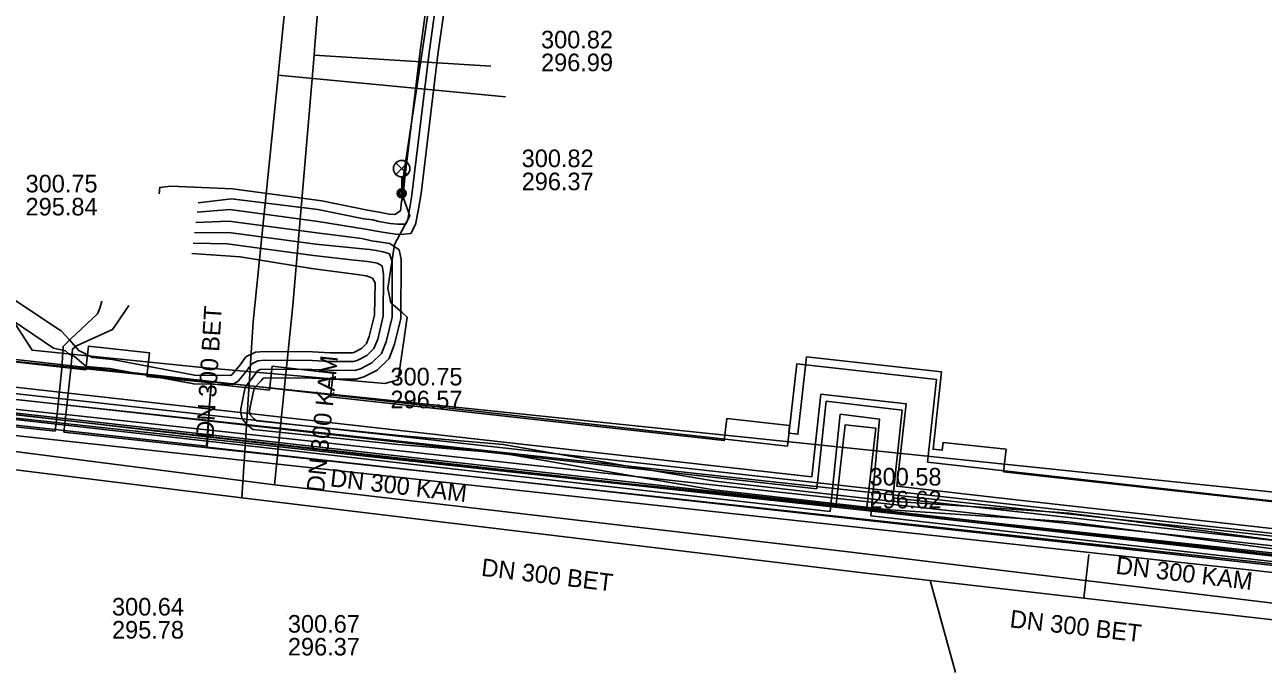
# Model space of a CAD drawing. Extents: x -595540 to -593988, y -1160850 to -1159202.
# Drawn here: x -594296.5 to -594240.2, y -1159535.3 to -1159505.7 of the extents above; entities that cross this region are included whole.
import ezdxf

# ---------------------------------------------------------------- set-up
doc = ezdxf.new("R2010")
doc.units = 0
for name, color, linetype in [('BVK-DESTOVA_popisy', 7, 'Continuous'), ('BVK-DESTOVA_trasa sítě', 7, 'Continuous'), ('BVK-SPLASKOVA_popisy', 7, 'Continuous'), ('BVK-SPLASKOVA_trasa sítě', 7, 'Continuous'), ('BVK-VODOVOD_trasa sítě', 7, 'Continuous'), ('BVK-VODOVOD_trasa zrušené sítě', 7, 'Continuous'), ('CETIN_kabel podzemní', 7, 'Continuous'), ('DESTOVA-NEPROVOZOVANA_popisy', 7, 'Continuous'), ('DESTOVA_trasa neprovozované sítě', 7, 'Continuous'), ('DSP-NN-TEPLARNY_kabel', 7, 'Continuous'), ('EON-NN_kabel', 7, 'Continuous'), ('EON-VN_kabel', 7, 'Continuous'), ('PODA_kabel optický', 7, 'Continuous'), ('QUANTCOM_kabel v kolektoru_kabelovodu', 7, 'Continuous'), ('SPLASKOVA_neprovozovaná  trasa sítě', 7, 'Continuous'), ('SPLASKOVA_popisy neprovozované sítě', 7, 'Continuous'), ('TEPLARNY-ELEKTRO_kabel', 7, 'Continuous'), ('TEPLARNY-HORKOVODY_trasa sítě', 7, 'Continuous'), ('TEPLARNY-HORKOVODY_trasa sítě obvodem', 7, 'Continuous'), ('TEPLARNY-TEPLOVODY_trasa sítě', 7, 'Continuous'), ('TSB_kabel VO', 7, 'Continuous'), ('TSB_kolektor', 7, 'Continuous'), ('TSB_lampy VO', 7, 'Continuous')]:
    doc.layers.add(name, color=color, linetype=linetype)

msp = doc.modelspace()

# ---------------------------------------------------------------- linework, layer by layer
at = {"layer": 'BVK-DESTOVA_popisy'}
for p, q in [((-594296.509, -1159513.451), (-594296.509, -1159513.451)), ((-594292.58, -1159532.702), (-594292.58, -1159532.702))]:
    msp.add_line(p, q, dxfattribs=at)
at = {"layer": 'BVK-DESTOVA_trasa sítě'}
for p, q in [((-594286.165, -1159519.218), (-594286.679, -1159527.23)), ((-594286.679, -1159527.23), (-594312.073, -1159524.085)), ((-594258.186, -1159530.671), (-594286.679, -1159527.23))]:
    msp.add_line(p, q, dxfattribs=at)
for points in [[(-594281.776, -1159475.846), (-594281.784, -1159475.929), (-594282.063, -1159478.715), (-594282.083, -1159478.914), (-594282.216, -1159480.256), (-594285.026, -1159507.996), (-594285.027, -1159508.006), (-594285.029, -1159508.026), (-594286.165, -1159519.218)], [(-594230.842, -1159533.797), (-594231.857, -1159533.681), (-594248.4, -1159531.79), (-594255.384, -1159530.991), (-594258.186, -1159530.671)]]:
    msp.add_lwpolyline(points, dxfattribs=at)
at = {"layer": 'BVK-SPLASKOVA_popisy'}
for p, q in [((-594279.919, -1159521.309), (-594279.919, -1159521.309)), ((-594258.14, -1159525.863), (-594258.14, -1159525.863)), ((-594284.584, -1159532.556), (-594284.584, -1159532.556))]:
    msp.add_line(p, q, dxfattribs=at)
at = {"layer": 'BVK-SPLASKOVA_trasa sítě'}
for p, q in [((-594284.352, -1159518.479), (-594285.189, -1159526.631)), ((-594285.189, -1159526.631), (-594312.761, -1159523.079)), ((-594259.239, -1159529.669), (-594285.189, -1159526.631))]:
    msp.add_line(p, q, dxfattribs=at)
for points in [[(-594280.832, -1159476.481), (-594280.938, -1159477.802), (-594281.08, -1159479.577), (-594283.354, -1159506.611), (-594283.393, -1159507.081), (-594284.352, -1159518.479)], [(-594229.808, -1159533.231), (-594233.318, -1159532.806), (-594233.53, -1159532.78), (-594259.239, -1159529.669)]]:
    msp.add_lwpolyline(points, dxfattribs=at)
at = {"layer": 'BVK-VODOVOD_trasa sítě'}
msp.add_lwpolyline([(-594302.4, -1159522.81), (-594296.47, -1159523.5), (-594290.52, -1159524.19), (-594284.68, -1159524.85), (-594278.73, -1159525.53), (-594272.79, -1159526.21), (-594266.86, -1159526.81), (-594260.9, -1159527.45), (-594254.95, -1159528.1), (-594248.99, -1159528.74), (-594243.05, -1159529.38), (-594237.1, -1159530.03), (-594231.16, -1159530.67), (-594225.22, -1159531.33), (-594219.26, -1159532.01), (-594216.92, -1159532.28), (-594216.45, -1159532.33)], dxfattribs=at)
at = {"layer": 'BVK-VODOVOD_trasa zrušené sítě'}
msp.add_lwpolyline([(-594347.629, -1159819.215), (-594346.1, -1159803.89), (-594345.04, -1159794.61), (-594342.76, -1159774.51), (-594340.19, -1159751.45), (-594338.17, -1159733.81), (-594334.56, -1159701.77), (-594329.85, -1159660.08), (-594328.73, -1159650.15), (-594326.58, -1159630.34), (-594325.87, -1159618.82), (-594325.758, -1159617.948), (-594323.09, -1159600.08), (-594317.76, -1159552.89), (-594316.59, -1159542.87), (-594314.69, -1159525.89), (-594314.19, -1159521.43), (-594261.93, -1159527.3), (-594216.01, -1159532.5)], dxfattribs=at)
at = {"layer": 'CETIN_kabel podzemní'}
msp.add_lwpolyline([(-594212.66, -1159514.35), (-594214.51, -1159529.59), (-594314.03, -1159519.24), (-594317.22, -1159546.46)], dxfattribs=at)
at = {"layer": 'DESTOVA-NEPROVOZOVANA_popisy'}
msp.add_line((-594273.955, -1159513.228), (-594273.955, -1159513.228), dxfattribs=at)
at = {"layer": 'DESTOVA_trasa neprovozované sítě'}
for p, q in [((-594274.686, -1159508.983), (-594285.026, -1159507.996)), ((-594248.173, -1159529.803), (-594248.4, -1159531.79)), ((-594254.24, -1159535.17), (-594255.384, -1159530.991))]:
    msp.add_line(p, q, dxfattribs=at)
at = {"layer": 'DSP-NN-TEPLARNY_kabel'}
msp.add_lwpolyline([(-594351.131, -1159800.414), (-594346.001, -1159801.029), (-594338.675, -1159739.632), (-594345.151, -1159738.897), (-594344.967, -1159737.331), (-594338.491, -1159738.055), (-594328.306, -1159647.508), (-594332.48, -1159647.023), (-594332.307, -1159645.441), (-594328.14, -1159645.926), (-594322.233, -1159593.421), (-594326.443, -1159592.916), (-594326.275, -1159591.32), (-594322.047, -1159591.823), (-594314.168, -1159521.714), (-594259.932, -1159527.844), (-594259.473, -1159523.419), (-594257.682, -1159523.645), (-594258.077, -1159528.038), (-594214.663, -1159532.983), (-594212.767, -1159514.246), (-594218.201, -1159513.533)], dxfattribs=at)
at = {"layer": 'EON-NN_kabel'}
for points in [[(-594275.288, -1159474.979), (-594275.31, -1159476.218), (-594275.629, -1159480.667), (-594276.215, -1159487.987), (-594276.52, -1159489.112), (-594276.572, -1159491.611), (-594277.499, -1159497.943), (-594277.861, -1159501.559), (-594278.096, -1159503.431), (-594278.575, -1159506.896), (-594279.267, -1159512.66), (-594279.342, -1159513.448), (-594279.416, -1159513.747), (-594279.459, -1159514.162), (-594279.718, -1159514.335), (-594279.973, -1159514.323), (-594280.354, -1159514.237), (-594280.961, -1159514.141), (-594283.033, -1159513.705), (-594287.107, -1159513.159), (-594289.91, -1159513.046), (-594290.412, -1159513.1), (-594290.432, -1159513.385)], [(-594288.713, -1159514.227), (-594287.223, -1159514.107), (-594283.206, -1159514.645), (-594281.06, -1159514.994), (-594280.535, -1159515.089), (-594280.29, -1159515.131), (-594279.693, -1159515.227), (-594279.47, -1159515.248), (-594279.001, -1159515.195), (-594278.777, -1159514.79), (-594278.66, -1159514.173), (-594278.522, -1159513.374), (-594277.765, -1159507.056), (-594277.265, -1159503.559), (-594276.96, -1159503.171), (-594276.558, -1159502.883), (-594275.792, -1159502.853), (-594272.621, -1159502.257), (-594271.059, -1159501.822), (-594269.528, -1159501.608)], [(-594288.66, -1159513.795), (-594287.147, -1159513.626), (-594283.223, -1159514.108), (-594281.132, -1159514.537), (-594280.727, -1159514.574), (-594280.446, -1159514.645), (-594279.936, -1159514.741), (-594279.595, -1159514.773), (-594279.348, -1159514.774), (-594279.228, -1159514.777), (-594279.13, -1159514.561), (-594278.966, -1159513.557), (-594278.164, -1159506.955), (-594277.695, -1159503.546)], [(-594288.771, -1159514.699), (-594287.262, -1159514.64), (-594283.274, -1159515.174), (-594281.221, -1159515.425), (-594280.778, -1159515.528), (-594280.557, -1159515.568), (-594279.948, -1159515.65), (-594279.526, -1159515.942), (-594279.436, -1159516.358), (-594279.445, -1159519.06), (-594279.738, -1159520.239), (-594279.985, -1159520.883), (-594280.525, -1159521.411), (-594281.131, -1159521.721), (-594281.48, -1159521.828), (-594282.699, -1159521.821), (-594283.501, -1159521.781), (-594285.6, -1159521.765), (-594285.706, -1159521.775), (-594285.795, -1159521.901), (-594286.123, -1159522.229)], [(-594288.828, -1159515.166), (-594287.271, -1159515.154), (-594283.312, -1159515.684), (-594281.342, -1159515.877), (-594280.859, -1159515.92), (-594280.57, -1159515.972), (-594280.245, -1159516.038), (-594279.957, -1159516.115), (-594279.836, -1159516.468), (-594279.845, -1159519.01), (-594280.12, -1159520.119), (-594280.327, -1159520.658), (-594280.761, -1159521.083), (-594281.282, -1159521.349), (-594281.539, -1159521.428), (-594282.688, -1159521.421), (-594283.49, -1159521.381), (-594285.617, -1159521.365), (-594285.838, -1159521.385), (-594285.962, -1159521.444), (-594286.114, -1159521.659), (-594286.52, -1159522.185)], [(-594288.885, -1159515.632), (-594287.35, -1159515.673), (-594283.419, -1159516.199), (-594281.553, -1159516.413), (-594280.969, -1159516.478), (-594280.694, -1159516.509), (-594280.531, -1159516.552), (-594280.304, -1159516.672), (-594280.237, -1159517.065), (-594280.245, -1159518.96), (-594280.502, -1159519.999), (-594280.669, -1159520.434), (-594280.997, -1159520.755), (-594281.432, -1159520.977), (-594281.597, -1159521.028), (-594282.676, -1159521.021), (-594283.478, -1159520.981), (-594285.633, -1159520.965), (-594285.946, -1159520.993), (-594286.228, -1159521.128), (-594286.432, -1159521.417), (-594286.838, -1159521.916), (-594287.097, -1159522.071), (-594288.867, -1159522.038), (-594292.675, -1159521.337), (-594293.751, -1159521.252), (-594294.282, -1159520.799), (-594294.535, -1159520.668), (-594294.69, -1159520.531), (-594295.241, -1159520.414), (-594298.028, -1159518.54)], [(-594288.943, -1159516.104), (-594286.746, -1159516.252), (-594283.517, -1159516.788), (-594281.44, -1159517.062), (-594281.018, -1159517.127), (-594280.885, -1159517.175), (-594280.742, -1159517.224), (-594280.613, -1159517.435), (-594280.645, -1159518.911), (-594280.884, -1159519.879), (-594281.011, -1159520.209), (-594281.233, -1159520.426), (-594281.583, -1159520.605), (-594281.656, -1159520.628), (-594282.665, -1159520.621), (-594283.467, -1159520.581), (-594285.649, -1159520.565), (-594286.054, -1159520.601), (-594286.495, -1159520.812), (-594286.751, -1159521.175), (-594287.121, -1159521.613), (-594287.187, -1159521.654), (-594288.835, -1159521.646), (-594292.56, -1159520.929), (-594293.465, -1159520.84), (-594294.088, -1159520.524), (-594294.529, -1159520.022), (-594294.896, -1159519.631), (-594295.173, -1159519.437), (-594298.294, -1159517.365)], [(-594286.52, -1159522.185), (-594286.709, -1159523.091), (-594286.739, -1159523.312), (-594286.663, -1159523.631), (-594286.423, -1159523.91), (-594286.159, -1159524.111), (-594279.573, -1159524.79), (-594274.843, -1159525.188), (-594267.289, -1159526.505), (-594265.219, -1159526.862), (-594260.291, -1159527.42), (-594257.209, -1159527.769), (-594250.589, -1159528.207), (-594249.123, -1159528.32), (-594244.909, -1159528.863), (-594243.21, -1159529.096), (-594238.767, -1159529.677)], [(-594286.123, -1159522.229), (-594286.315, -1159523.157), (-594286.333, -1159523.292), (-594286.297, -1159523.443), (-594286.147, -1159523.618), (-594286.007, -1159523.725), (-594279.535, -1159524.392), (-594274.791, -1159524.79), (-594267.221, -1159526.111), (-594265.163, -1159526.466), (-594260.245, -1159527.022), (-594257.173, -1159527.371), (-594250.561, -1159527.809), (-594249.083, -1159527.922), (-594244.857, -1159528.467), (-594243.156, -1159528.7), (-594238.719, -1159529.279)]]:
    msp.add_lwpolyline(points, dxfattribs=at)
at = {"layer": 'EON-VN_kabel'}
for points in [[(-594210.956, -1159480.374), (-594210.243, -1159483.693), (-594215.579, -1159532.048), (-594215.623, -1159532.445), (-594215.667, -1159532.843), (-594215.711, -1159533.242), (-594314.268, -1159522.512), (-594336.861, -1159717.757), (-594334.759, -1159718.001)], [(-594293.049, -1159518.268), (-594293.133, -1159518.596), (-594293.246, -1159518.858), (-594294.469, -1159520.009), (-594294.805, -1159520.34), (-594294.856, -1159521.337)], [(-594291.811, -1159518.479), (-594292.308, -1159519.223), (-594292.554, -1159519.568), (-594294.191, -1159520.308), (-594294.38, -1159520.454), (-594294.456, -1159521.365)], [(-594213.283, -1159532.298), (-594215.181, -1159532.091), (-594215.579, -1159532.048), (-594294.682, -1159523.437), (-594295.08, -1159523.394), (-594315.325, -1159521.19), (-594328.336, -1159633.645), (-594372.937, -1159628.643)], [(-594364.67, -1159928.266), (-594362.747, -1159928.496), (-594362.35, -1159928.543), (-594361.952, -1159928.591), (-594352.49, -1159849.35), (-594314.62, -1159522.072), (-594295.167, -1159524.19), (-594295.124, -1159523.792), (-594295.08, -1159523.394), (-594294.856, -1159521.337)], [(-594294.456, -1159521.365), (-594294.682, -1159523.437), (-594294.726, -1159523.835), (-594294.769, -1159524.233), (-594215.667, -1159532.843), (-594215.27, -1159532.886), (-594213.396, -1159533.09)], [(-594430.019, -1159808.018), (-594430.296, -1159810.807), (-594349.761, -1159818.806), (-594349.363, -1159818.846), (-594314.972, -1159521.631), (-594295.124, -1159523.792), (-594294.726, -1159523.835), (-594215.623, -1159532.445), (-594215.225, -1159532.489), (-594213.34, -1159532.694)]]:
    msp.add_lwpolyline(points, dxfattribs=at)
at = {"layer": 'PODA_kabel optický'}
msp.add_lwpolyline([(-594318.434, -1159548.816), (-594315.379, -1159520.742), (-594215.676, -1159531.591), (-594210.668, -1159485.629)], dxfattribs=at)
at = {"layer": 'QUANTCOM_kabel v kolektoru_kabelovodu'}
msp.add_lwpolyline([(-594331.122, -1159663.806), (-594315.174, -1159520.461), (-594215.787, -1159531.518), (-594210.683, -1159485.641), (-594236.722, -1159482.744)], dxfattribs=at)
at = {"layer": 'SPLASKOVA_neprovozovaná  trasa sítě'}
msp.add_line((-594275.357, -1159507.581), (-594283.393, -1159507.081), dxfattribs=at)
at = {"layer": 'SPLASKOVA_popisy neprovozované sítě'}
msp.add_line((-594273.075, -1159505.973), (-594273.075, -1159505.973), dxfattribs=at)
at = {"layer": 'TEPLARNY-ELEKTRO_kabel'}
msp.add_lwpolyline([(-594299.943, -1159547.407), (-594299.976, -1159547.732), (-594311.458, -1159546.476), (-594311.757, -1159549.286), (-594314.939, -1159548.608), (-594317.166, -1159548.353), (-594314.168, -1159521.714), (-594259.932, -1159527.844), (-594259.473, -1159523.419), (-594257.682, -1159523.645), (-594258.077, -1159528.038), (-594214.663, -1159532.983), (-594212.782, -1159514.356), (-594217.758, -1159513.731), (-594220.718, -1159513.382)], dxfattribs=at)
at = {"layer": 'TEPLARNY-HORKOVODY_trasa sítě'}
msp.add_line((-594256.894, -1159526.697), (-594252.274, -1159527.217), dxfattribs=at)
for points in [[(-594252.274, -1159527.217), (-594216.073, -1159531.289), (-594214.106, -1159513.799)], [(-594318.631, -1159548.43), (-594315.446, -1159520.111), (-594260.771, -1159526.261)], [(-594260.771, -1159526.261), (-594260.35, -1159522.513), (-594256.473, -1159522.949), (-594256.894, -1159526.697)]]:
    msp.add_lwpolyline(points, dxfattribs=at)
at = {"layer": 'TEPLARNY-HORKOVODY_trasa sítě obvodem'}
for p, q in [((-594255.512, -1159525.595), (-594252.134, -1159525.975)), ((-594258.275, -1159527.799), (-594252.414, -1159528.459))]:
    msp.add_line(p, q, dxfattribs=at)
for points in [[(-594252.414, -1159528.459), (-594214.971, -1159532.671), (-594213.019, -1159515.319)], [(-594252.134, -1159525.975), (-594217.175, -1159529.907), (-594215.488, -1159514.902)], [(-594261.874, -1159524.879), (-594316.548, -1159518.729), (-594319.874, -1159548.29)], [(-594259.669, -1159527.643), (-594314.344, -1159521.493), (-594317.277, -1159547.57)], [(-594261.874, -1159524.879), (-594261.453, -1159521.131), (-594255.091, -1159521.847), (-594255.512, -1159525.595)], [(-594259.669, -1159527.643), (-594259.247, -1159523.895), (-594257.855, -1159524.051), (-594258.275, -1159527.799)]]:
    msp.add_lwpolyline(points, dxfattribs=at)
at = {"layer": 'TEPLARNY-TEPLOVODY_trasa sítě'}
msp.add_lwpolyline([(-594213.497, -1159513.992), (-594215.539, -1159531.879), (-594223.868, -1159530.944), (-594257.082, -1159527.217), (-594256.652, -1159523.235), (-594260.112, -1159522.828), (-594260.542, -1159526.81), (-594292.031, -1159523.302), (-594314.697, -1159520.778), (-594317.524, -1159545.772), (-594317.944, -1159549.486)], dxfattribs=at)
at = {"layer": 'TSB_kabel VO'}
msp.add_lwpolyline([(-594275.16, -1159474.93), (-594275.64, -1159481.11), (-594276.23, -1159485.49), (-594276.92, -1159489.66), (-594276.85, -1159489.85), (-594277.55, -1159494.87), (-594277.02, -1159496.12), (-594277.49, -1159499.69), (-594277.68, -1159501.59), (-594279.31, -1159512.47), (-594279.41, -1159513.37), (-594279.04, -1159514.39), (-594279.74, -1159515.69), (-594280.04, -1159517.69), (-594279.91, -1159518.35), (-594279.39, -1159518.79), (-594279.16, -1159519.01), (-594279.57, -1159521.86), (-594280.17, -1159522.02), (-594288.48, -1159521.3), (-594296.21, -1159520.5), (-594297.28, -1159518.84)], dxfattribs=at)
at = {"layer": 'TSB_kolektor'}
for points in [[(-594313.583, -1159519.189), (-594293.774, -1159521.393), (-594293.654, -1159520.318), (-594290.872, -1159520.63), (-594290.992, -1159521.702), (-594288.073, -1159521.994), (-594288.28, -1159524.877), (-594313.902, -1159522.051)], [(-594231.034, -1159531.271), (-594288.259, -1159524.918), (-594288.14, -1159522.98), (-594288.052, -1159522.036), (-594285.426, -1159522.321), (-594285.305, -1159521.239), (-594282.522, -1159521.551), (-594282.643, -1159522.631), (-594264.746, -1159524.622), (-594264.635, -1159523.615), (-594261.772, -1159523.93), (-594261.812, -1159524.288), (-594261.394, -1159524.334), (-594261.006, -1159520.815), (-594254.863, -1159521.493), (-594255.251, -1159525.012), (-594254.834, -1159525.058), (-594254.794, -1159524.7), (-594251.932, -1159525.015), (-594252.044, -1159526.035), (-594230.713, -1159528.409)]]:
    msp.add_lwpolyline(points, dxfattribs=at)
at = {"layer": 'TSB_lampy VO'}
for p, q in [((-594279.675, -1159512.51), (-594279.145, -1159511.98)), ((-594279.675, -1159511.98), (-594279.145, -1159512.51)), ((-594279.675, -1159512.51), (-594279.145, -1159511.98)), ((-594279.675, -1159511.98), (-594279.145, -1159512.51)), ((-594279.41, -1159512.62), (-594279.41, -1159513.37)), ((-594279.41, -1159512.62), (-594279.41, -1159513.37))]:
    msp.add_line(p, q, dxfattribs=at)
for centre, radius in [((-594279.41, -1159512.245), 0.375), ((-594279.41, -1159512.245), 0.375), ((-594279.41, -1159513.37), 0.2), ((-594279.41, -1159513.37), 0.2), ((-594279.41, -1159513.37), 0.145), ((-594279.41, -1159513.37), 0.145), ((-594279.41, -1159513.37), 0.0876), ((-594279.41, -1159513.37), 0.0876)]:
    msp.add_circle(centre, radius, dxfattribs=at)

# ---------------------------------------------------------------- texts
at = {"layer": 'BVK-DESTOVA_popisy'}
for s, p in [('300.75', (-594296.509, -1159513.326)), ('295.84', (-594296.509, -1159514.376)), ('300.64', (-594292.58, -1159532.577)), ('295.78', (-594292.58, -1159533.627))]:
    msp.add_text(s, height=0.8, dxfattribs=at).set_placement(p)
for rotation, p in [(86.3447, (-594287.965, -1159524.51)), (353.1139, (-594275.822, -1159530.768)), (353.4577, (-594251.793, -1159533.111))]:
    msp.add_text('DN 300 BET', height=0.8, rotation=rotation, dxfattribs=at).set_placement(p)
at = {"layer": 'BVK-SPLASKOVA_popisy'}
for rotation, p in [(84.1102, (-594282.943, -1159527.001)), (353.3431, (-594282.694, -1159526.696)), (353.1139, (-594246.977, -1159530.672))]:
    msp.add_text('DN 300 KAM', height=0.8, rotation=rotation, dxfattribs=at).set_placement(p)
for s, p in [('300.75', (-594279.919, -1159522.109)), ('296.57', (-594279.919, -1159523.149)), ('300.58', (-594258.14, -1159526.663)), ('296.62', (-594258.14, -1159527.703)), ('300.67', (-594284.584, -1159533.356)), ('296.37', (-594284.584, -1159534.396))]:
    msp.add_text(s, height=0.8, dxfattribs=at).set_placement(p)
at = {"layer": 'DESTOVA-NEPROVOZOVANA_popisy'}
for s, p in [('300.82', (-594273.955, -1159512.178)), ('296.37', (-594273.955, -1159513.228))]:
    msp.add_text(s, height=0.8, dxfattribs=at).set_placement(p)
at = {"layer": 'SPLASKOVA_popisy neprovozované sítě'}
for s, p in [('300.82', (-594273.075, -1159506.773)), ('296.99', (-594273.075, -1159507.813))]:
    msp.add_text(s, height=0.8, dxfattribs=at).set_placement(p)

doc.saveas('drawing.dxf')
